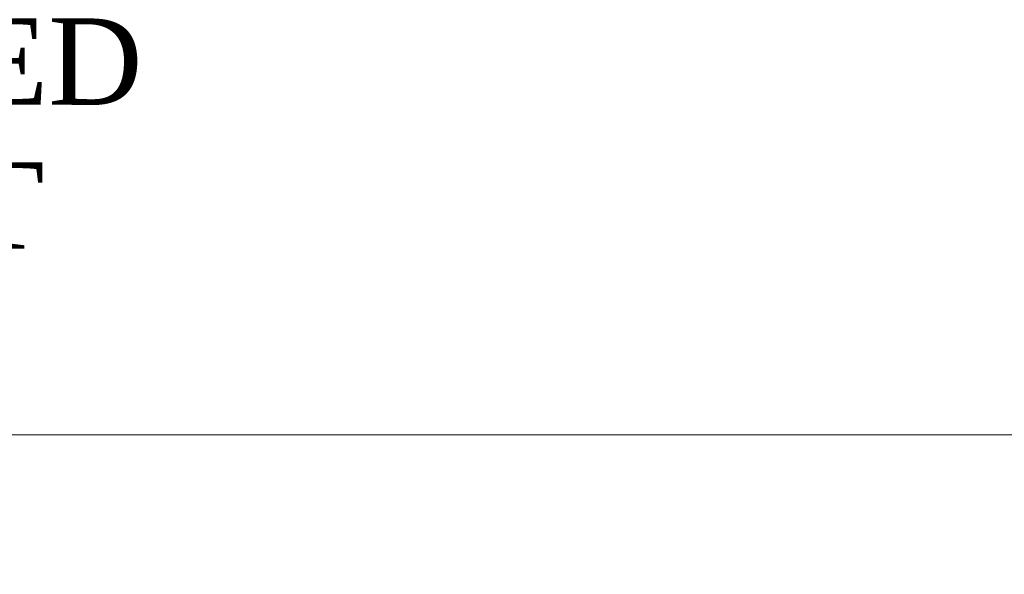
# Model space of a CAD drawing. Header units: millimetres. Extents: x 297264 to 416219, y -77299 to -23696.
# Tile 325 of 327: x 390559 to 393977, y -25642 to -23716. Entities that reach past the tile are written whole.
import ezdxf

# ---------------------------------------------------------------- set-up
doc = ezdxf.new("R2010")
doc.units = ezdxf.units.MM
doc.header["$LTSCALE"] = 2.5
for name, color, linetype, lineweight in [('ELEVATION 3', 23, 'Continuous', 13), ('HATCH LIGHT', 250, 'Continuous', 0), ('ROOM TEXT', 7, 'Continuous', 5)]:
    doc.layers.add(name, color=color, linetype=linetype, lineweight=lineweight)
doc.styles.add('CKD_Dimension Text', font='BOOKOSI.TTF')

msp = doc.modelspace()

# ---------------------------------------------------------------- hatches: boundary and pattern name
at = {"layer": 'HATCH LIGHT', "true_color": 0x636466}
h = msp.add_hatch(dxfattribs=at)
h.set_pattern_fill('ANSI32', color=251, scale=6)
h.set_pattern_definition([(45, (318543.9897568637, -46725.02572774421), (-40.41115254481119, 40.41115254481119), []), (45, (318570.9305368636, -46725.02572774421), (-40.41115254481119, 40.41115254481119), [])])
h.paths.add_polyline_path([(395686.8304325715, -32589.97445290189), (395492.8859830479, -32638.81655051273), (395674.4287112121, -33359.69440875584), (383121.7788766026, -33359.58488732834, -0.0002631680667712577), (383107.2518414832, -33559.58476056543), (395931.0410305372, -33559.69664779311)])
h.paths.add_polyline_path([(383535.723854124, -25157.05522880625), (383335.6404247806, -25157.05522880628, -0.01197232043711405), (382854.4226804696, -34256.03179570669), (383055.013045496, -34256.03179570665, 0.01195971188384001)])
h.paths.add_polyline_path([(383519.3491814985, -25697.60409340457), (393198.2912937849, -26046.56270283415, 0.003501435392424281), (393692.3623878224, -26800.64148205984), (393859.9866373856, -26691.52636838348), (393309.8762880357, -25850.45577696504), (383525.58382966, -25497.69893113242, -0.0002624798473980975)])

# ---------------------------------------------------------------- linework, layer by layer
at = {"layer": 'ELEVATION 3'}
msp.add_lwpolyline([(381914.3405947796, -34256.03179570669), (397476.8419361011, -34256.03179570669), (397476.8419361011, -25157.05522880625), (381914.3405947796, -25157.05522880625)], close=True, dxfattribs=at)

# ---------------------------------------------------------------- texts
at = {"layer": 'ROOM TEXT', "insert": (391237.8130394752, -24515.62574124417), "char_height": 300, "attachment_point": 9, "style": 'CKD_Dimension Text'}
msp.add_mtext_dynamic_manual_height_columns('\\A1;\\pxqc;{\\fBookman Old Style|b0|i0|c0|p18;NUMBERED\\PLAYOUT}', width=3047.800279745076, gutter_width=1.8, heights=[0], dxfattribs=at)

doc.saveas('drawing.dxf')
